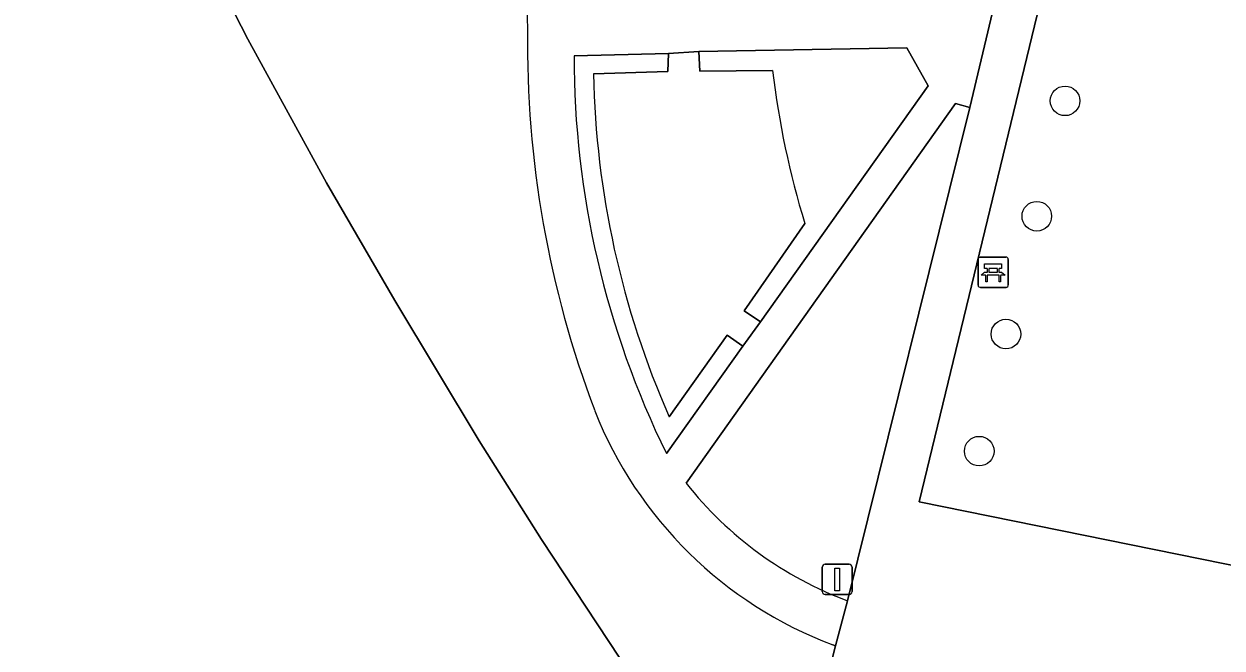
# Model space of a CAD drawing. Extents: x 159674 to 160531, y 382172 to 382904.
# Drawn here: x 159903.78 to 159943.41, y 382479.01 to 382499.64 of the extents above; entities that cross this region are included whole.
import ezdxf

# ---------------------------------------------------------------- set-up
doc = ezdxf.new("R2010")
doc.units = 0
for name, color, linetype in [('IMGEO_Bank', 7, 'Continuous'), ('IMGEO_Boom', 7, 'Continuous'), ('IMGEO_Groenvoorziening', 7, 'Continuous'), ('IMGEO_Lichtmast', 7, 'Continuous'), ('IMGEO_Pand', 7, 'Continuous'), ('IMGEO_Voetpad_gesloten', 7, 'Continuous'), ('IMGEO_Voetpad_halfverhard', 7, 'Continuous'), ('IMGEO_Voetpad_open', 7, 'Continuous')]:
    doc.layers.add(name, color=color, linetype=linetype)

msp = doc.modelspace()

# ---------------------------------------------------------------- linework, layer by layer
at = {"layer": 'IMGEO_Bank'}
for p, q in [((159935.341, 382491.009), (159935.341, 382491.85)), ((159935.341, 382491.85), (159935.341, 382491.009)), ((159935.416, 382491.934), (159936.257, 382491.934)), ((159936.257, 382491.934), (159935.416, 382491.934)), ((159936.341, 382491.859), (159936.341, 382491.018)), ((159936.341, 382491.018), (159936.341, 382491.859)), ((159936.038, 382491.332), (159935.645, 382491.332)), ((159935.65, 382491.44), (159935.65, 382491.546)), ((159935.694, 382491.546), (159935.694, 382491.44)), ((159935.982, 382491.552), (159935.7, 382491.552)), ((159935.7, 382491.434), (159935.982, 382491.434)), ((159935.988, 382491.44), (159935.988, 382491.546)), ((159936.032, 382491.546), (159936.032, 382491.44)), ((159936.266, 382490.934), (159935.425, 382490.934)), ((159935.425, 382490.934), (159936.266, 382490.934))]:
    msp.add_line(p, q, dxfattribs=at)
for points in [[(159935.644, 382491.552), (159935.558, 382491.552), (159935.558, 382491.713), (159936.121, 382491.713), (159936.121, 382491.552), (159936.038, 382491.552)], [(159935.588, 382491.332), (159935.446, 382491.332), (159935.558, 382491.434), (159935.644, 382491.434)], [(159935.638, 382491.325), (159935.638, 382491.118), (159935.595, 382491.118), (159935.595, 382491.325)], [(159936.038, 382491.434), (159936.121, 382491.434), (159936.233, 382491.332), (159936.094, 382491.332)], [(159936.088, 382491.325), (159936.088, 382491.118), (159936.044, 382491.118), (159936.044, 382491.325)]]:
    msp.add_lwpolyline(points, dxfattribs=at)
for centre, radius, start, end in [((159935.419, 382491.856), 0.0779, 92.4484, 184.2845), ((159935.419, 382491.856), 0.0779, 92.4484, 184.2845), ((159936.263, 382491.856), 0.0779, 2.4484, 94.2845), ((159936.263, 382491.856), 0.0779, 2.4484, 94.2845), ((159935.588, 382491.325), 0.00671, 2.8957, 87.1043), ((159935.645, 382491.325), 0.00671, 92.8957, 177.1043), ((159935.643, 382491.545), 0.00671, 2.8957, 87.1043), ((159935.643, 382491.441), 0.00671, 272.8957, 357.1043), ((159935.7, 382491.545), 0.00671, 92.8957, 177.1043), ((159935.7, 382491.441), 0.00671, 182.8957, 267.1043), ((159935.982, 382491.545), 0.00671, 2.8957, 87.1043), ((159935.982, 382491.441), 0.00671, 272.8957, 357.1043), ((159936.039, 382491.545), 0.00671, 92.8957, 177.1043), ((159936.039, 382491.441), 0.00671, 182.8957, 267.1043), ((159936.037, 382491.325), 0.00671, 2.8957, 87.1043), ((159936.094, 382491.325), 0.00671, 92.8957, 177.1043), ((159935.419, 382491.012), 0.0779, 182.4484, 274.2845), ((159935.419, 382491.012), 0.0779, 182.4484, 274.2845), ((159936.263, 382491.012), 0.0779, 272.4484, 4.2845), ((159936.263, 382491.012), 0.0779, 272.4484, 4.2845)]:
    msp.add_arc(centre, radius, start, end, dxfattribs=at)
at = {"layer": 'IMGEO_Boom'}
for centre in [(159938.219, 382497.1), (159937.284, 382493.286), (159936.263, 382489.39), (159935.38, 382485.519)]:
    msp.add_circle(centre, 0.489, dxfattribs=at)
at = {"layer": 'IMGEO_Groenvoorziening'}
for points in [[(159924.65, 382511.762), (159924.607, 382511.937), (159919.904, 382508.479), (159918.556, 382510.349), (159919.374, 382511.017), (159918.031, 382512.848), (159918.862, 382513.461), (159916.912, 382516.206), (159922.395, 382520.266), (159922.516, 382520.439), (159922.21, 382520.359), (159921.255, 382524.225), (159905.429, 382510.573), (159906.654, 382508.016), (159908.792, 382503.757), (159910.743, 382500), (159911.188, 382499.142), (159913.789, 382494.394), (159916.043, 382490.496), (159918.836, 382485.861), (159920.894, 382482.597), (159924.587, 382477.025)], [(159942.071, 382519.651), (159933.391, 382483.848), (159945.842, 382481.317), (159945.602, 382485.361), (159945.579, 382487.312), (159946.812, 382520.597)], [(159932.981, 382498.852), (159926.101, 382498.729), (159926.142, 382498.082), (159928.545, 382498.101)], [(159929.61, 382493.041), (159927.603, 382490.163), (159928.149, 382489.793), (159933.692, 382497.595), (159932.981, 382498.852)], [(159925.099, 382498.662), (159921.975, 382498.59)], [(159922.621, 382497.991), (159925.079, 382498.07), (159925.099, 382498.662)], [(159935.066, 382496.883), (159934.599, 382497.017), (159925.684, 382484.461)], [(159931.026, 382480.571), (159935.066, 382496.883)], [(159925.029, 382485.444), (159927.563, 382488.986), (159927.042, 382489.357), (159925.122, 382486.658)], [(159929.284, 382473.78), (159930.626, 382479.087), (159930.532, 382479.119)]]:
    msp.add_lwpolyline(points, dxfattribs=at)
for centre, radius, start, end in [((159938.036, 382500.309), 17.617, 139.4492, 182.7981), ((159954.557, 382498.975), 34.12, 179.2036, 200.8025), ((159951.794, 382498.59), 29.819, 179.9992, 206.158), ((159957.004, 382501.449), 28.655, 186.7092, 197.0625), ((159952.076, 382498.549), 29.46, 181.0846, 203.8049), ((159935.308, 382491.849), 13.596, 201.5404, 249.4359), ((159935.273, 382492.016), 12.207, 218.2342, 249.6422)]:
    msp.add_arc(centre, radius, start, end, dxfattribs=at)
at = {"layer": 'IMGEO_Lichtmast'}
for p, q in [((159930.285, 382481.778), (159931.075, 382481.778)), ((159931.075, 382481.778), (159930.285, 382481.778)), ((159930.185, 382480.878), (159930.185, 382481.678)), ((159930.185, 382481.678), (159930.185, 382480.878)), ((159931.175, 382481.678), (159931.175, 382480.878)), ((159931.175, 382480.878), (159931.175, 382481.678)), ((159931.075, 382480.778), (159930.285, 382480.778)), ((159930.285, 382480.778), (159931.075, 382480.778))]:
    msp.add_line(p, q, dxfattribs=at)
msp.add_lwpolyline([(159930.605, 382481.653), (159930.755, 382481.653), (159930.755, 382480.903), (159930.605, 382480.903), (159930.605, 382481.653)], dxfattribs=at)
for centre, start, end in [((159930.285, 382481.678), 90, 180), ((159930.285, 382481.678), 90, 180), ((159931.075, 382481.678), 0, 90), ((159931.075, 382481.678), 360, 90), ((159930.285, 382480.878), 180, 270), ((159930.285, 382480.878), 180, 270), ((159931.075, 382480.878), 270, 0), ((159931.075, 382480.878), 270, 0)]:
    msp.add_arc(centre, 0.1, start, end, dxfattribs=at)
at = {"layer": 'IMGEO_Pand'}
msp.add_lwpolyline([(159929.284, 382473.78), (159927.556, 382472.629), (159924.687, 382476.874), (159924.587, 382477.025), (159920.894, 382482.597), (159918.836, 382485.861), (159916.043, 382490.496), (159913.789, 382494.394), (159911.188, 382499.142), (159910.743, 382500), (159908.792, 382503.757), (159906.654, 382508.016), (159905.429, 382510.573), (159921.255, 382524.225), (159921.544, 382524.474), (159921.508, 382524.623), (159920.424, 382529.122), (159913.541, 382527.426), (159914.819, 382522.233), (159904.282, 382513.075), (159904.024, 382512.862), (159902.176, 382511.239)], dxfattribs=at)
at = {"layer": 'IMGEO_Voetpad_gesloten'}
msp.add_lwpolyline([(159952.353, 382481.014), (159953.953, 382482.094), (159953.275, 382483.094), (159947.291, 382482.795), (159947.091, 382485.74), (159948.327, 382520.678), (159946.812, 382520.597), (159945.579, 382487.312), (159945.602, 382485.361), (159945.842, 382481.317), (159933.391, 382483.848), (159942.071, 382519.651), (159940.505, 382519.281), (159936.306, 382502.078), (159935.066, 382496.883), (159931.026, 382480.571), (159930.626, 382479.087), (159929.284, 382473.78), (159929.473, 382473.906), (159946.417, 382448.7), (159950.212, 382451.214)], dxfattribs=at)
at = {"layer": 'IMGEO_Voetpad_halfverhard'}
for points in [[(159925.684, 382484.461), (159934.599, 382497.017), (159935.066, 382496.883), (159936.306, 382502.078)], [(159921.975, 382498.59), (159925.099, 382498.662), (159926.101, 382498.729), (159932.981, 382498.852), (159933.692, 382497.595), (159928.149, 382489.793)], [(159928.149, 382489.793), (159927.563, 382488.986), (159925.029, 382485.444)], [(159930.532, 382479.119), (159930.626, 382479.087), (159931.026, 382480.571)]]:
    msp.add_lwpolyline(points, dxfattribs=at)
for centre, radius, start, end in [((159938.036, 382500.309), 17.617, 139.4492, 182.7981), ((159954.557, 382498.975), 34.12, 179.2036, 200.8025), ((159951.794, 382498.59), 29.819, 179.9992, 206.158), ((159935.308, 382491.849), 13.596, 201.5404, 249.4359), ((159935.273, 382492.016), 12.207, 218.2342, 249.6422)]:
    msp.add_arc(centre, radius, start, end, dxfattribs=at)
at = {"layer": 'IMGEO_Voetpad_open'}
for points in [[(159926.101, 382498.729), (159925.099, 382498.662), (159925.079, 382498.07), (159922.621, 382497.991)], [(159928.545, 382498.101), (159926.142, 382498.082), (159926.101, 382498.729)], [(159925.122, 382486.658), (159927.042, 382489.357), (159927.563, 382488.986), (159928.149, 382489.793), (159927.603, 382490.163), (159929.61, 382493.041)]]:
    msp.add_lwpolyline(points, dxfattribs=at)
for centre, radius, start, end in [((159957.004, 382501.449), 28.655, 186.7092, 197.0625), ((159952.076, 382498.549), 29.46, 181.0846, 203.8049)]:
    msp.add_arc(centre, radius, start, end, dxfattribs=at)

doc.saveas('drawing.dxf')
